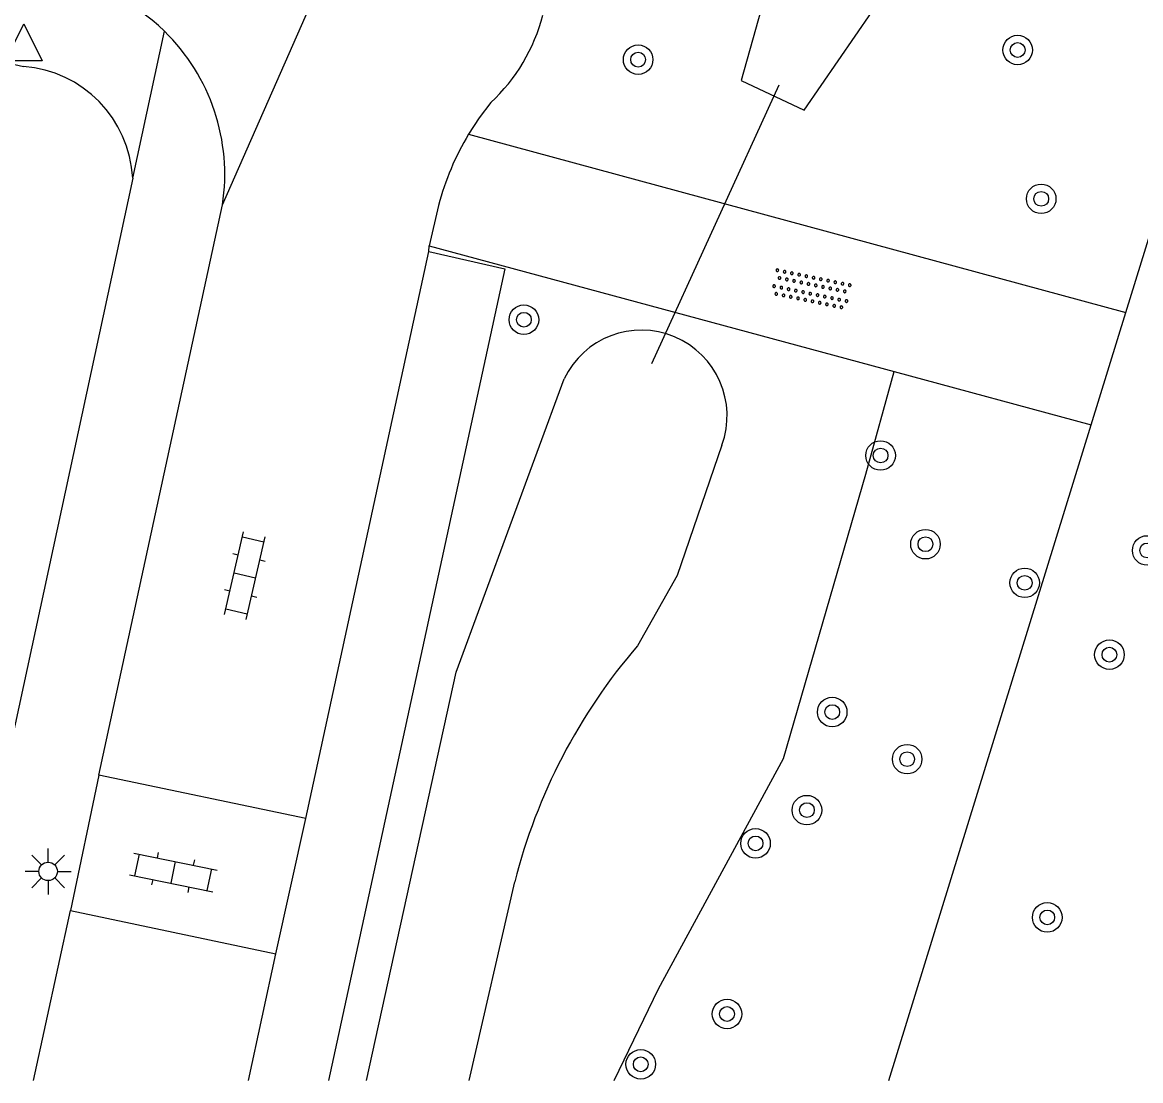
# Model space of a CAD drawing. Extents: x 130998 to 133001, y 398999 to 403002.
# Drawn here: x 131205.49 to 131235.75, y 399000 to 399028.65 of the extents above; entities that cross this region are included whole.
import ezdxf

# ---------------------------------------------------------------- set-up
doc = ezdxf.new("R2010")
doc.units = 0
for name, color, linetype in [('gg-afsc-hekwerk', 7, 'Continuous'), ('gg-knt-verharding', 7, 'Continuous'), ('gg-kntw-greppel-droge sloot', 7, 'Continuous'), ('gg-kwrk-duiker nz buis', 7, 'Continuous'), ('gt-grn-groengrens', 7, 'Continuous'), ('gt-grn-weggrens', 7, 'Continuous'), ('gt-symb-boom', 7, 'Continuous'), ('gt-symb-klinker verharding', 7, 'Continuous'), ('gt-symb-lichtmast', 7, 'Continuous'), ('gt-symb-overige verharding', 7, 'Continuous'), ('gt-symb-waterafsluiter', 7, 'Continuous')]:
    doc.layers.add(name, color=color, linetype=linetype)

# ---------------------------------------------------------------- blocks, each defined once
blk = doc.blocks.new('gt0-BOOM')
at = {"layer": 'gt-symb-boom'}
for radius in [0.4, 0.2]:
    blk.add_circle((0, 0), radius, dxfattribs=at)
blk = doc.blocks.new('gt0-KL1')
at = {"layer": 'gt-symb-klinker verharding'}
for p, q in [((-0.5, 0.3), (-0.5, 0.45)), ((0.5, 0.3), (0.5, 0.45)), ((-1.15, 0.3), (1.15, 0.3)), ((-1, -0.3), (-1, 0.3)), ((0, -0.3), (0, 0.3)), ((1, -0.3), (1, 0.3)), ((-1.15, -0.3), (1.15, -0.3)), ((-0.5, -0.45), (-0.5, -0.3)), ((0.5, -0.45), (0.5, -0.3))]:
    blk.add_line(p, q, dxfattribs=at)
blk = doc.blocks.new('gt0-OVH')
at = {"layer": 'gt-symb-overige verharding'}
for points in [[(-0.972, 0.298), (-0.967, 0.308), (-0.965, 0.319), (-0.966, 0.33), (-0.971, 0.34), (-0.978, 0.348), (-0.988, 0.353), (-0.999, 0.355), (-1.01, 0.354), (-1.02, 0.349), (-1.028, 0.342), (-1.033, 0.332), (-1.035, 0.321), (-1.034, 0.31), (-1.029, 0.3), (-1.022, 0.292), (-1.012, 0.287), (-1.001, 0.285), (-0.99, 0.286), (-0.98, 0.291)], [(-0.772, 0.298), (-0.767, 0.308), (-0.765, 0.319), (-0.766, 0.33), (-0.771, 0.34), (-0.778, 0.348), (-0.788, 0.353), (-0.799, 0.355), (-0.81, 0.354), (-0.82, 0.349), (-0.828, 0.342), (-0.833, 0.332), (-0.835, 0.321), (-0.834, 0.31), (-0.829, 0.3), (-0.822, 0.292), (-0.812, 0.287), (-0.801, 0.285), (-0.79, 0.286), (-0.78, 0.291)], [(-0.572, 0.298), (-0.567, 0.308), (-0.565, 0.319), (-0.566, 0.33), (-0.571, 0.34), (-0.578, 0.348), (-0.588, 0.353), (-0.599, 0.355), (-0.61, 0.354), (-0.62, 0.349), (-0.628, 0.342), (-0.633, 0.332), (-0.635, 0.321), (-0.634, 0.31), (-0.629, 0.3), (-0.622, 0.292), (-0.612, 0.287), (-0.601, 0.285), (-0.59, 0.286), (-0.58, 0.291)], [(-0.372, 0.298), (-0.367, 0.308), (-0.365, 0.319), (-0.366, 0.33), (-0.371, 0.34), (-0.378, 0.348), (-0.388, 0.353), (-0.399, 0.355), (-0.41, 0.354), (-0.42, 0.349), (-0.428, 0.342), (-0.433, 0.332), (-0.435, 0.321), (-0.434, 0.31), (-0.429, 0.3), (-0.422, 0.292), (-0.412, 0.287), (-0.401, 0.285), (-0.39, 0.286), (-0.38, 0.291)], [(-0.172, 0.298), (-0.167, 0.308), (-0.165, 0.319), (-0.166, 0.33), (-0.171, 0.34), (-0.178, 0.348), (-0.188, 0.353), (-0.199, 0.355), (-0.21, 0.354), (-0.22, 0.349), (-0.228, 0.342), (-0.233, 0.332), (-0.235, 0.321), (-0.234, 0.31), (-0.229, 0.3), (-0.222, 0.292), (-0.212, 0.287), (-0.201, 0.285), (-0.19, 0.286), (-0.18, 0.291)], [(0.028, 0.298), (0.033, 0.308), (0.035, 0.319), (0.034, 0.33), (0.029, 0.34), (0.022, 0.348), (0.012, 0.353), (0.001, 0.355), (-0.01, 0.354), (-0.02, 0.349), (-0.028, 0.342), (-0.033, 0.332), (-0.035, 0.321), (-0.034, 0.31), (-0.029, 0.3), (-0.022, 0.292), (-0.012, 0.287), (-0.001, 0.285), (0.01, 0.286), (0.02, 0.291)], [(0.228, 0.298), (0.233, 0.308), (0.235, 0.319), (0.234, 0.33), (0.229, 0.34), (0.222, 0.348), (0.212, 0.353), (0.201, 0.355), (0.19, 0.354), (0.18, 0.349), (0.172, 0.342), (0.167, 0.332), (0.165, 0.321), (0.166, 0.31), (0.171, 0.3), (0.178, 0.292), (0.188, 0.287), (0.199, 0.285), (0.21, 0.286), (0.22, 0.291)], [(0.428, 0.298), (0.433, 0.308), (0.435, 0.319), (0.434, 0.33), (0.429, 0.34), (0.422, 0.348), (0.412, 0.353), (0.401, 0.355), (0.39, 0.354), (0.38, 0.349), (0.372, 0.342), (0.367, 0.332), (0.365, 0.321), (0.366, 0.31), (0.371, 0.3), (0.378, 0.292), (0.388, 0.287), (0.399, 0.285), (0.41, 0.286), (0.42, 0.291)], [(0.628, 0.298), (0.633, 0.308), (0.635, 0.319), (0.634, 0.33), (0.629, 0.34), (0.622, 0.348), (0.612, 0.353), (0.601, 0.355), (0.59, 0.354), (0.58, 0.349), (0.572, 0.342), (0.567, 0.332), (0.565, 0.321), (0.566, 0.31), (0.571, 0.3), (0.578, 0.292), (0.588, 0.287), (0.599, 0.285), (0.61, 0.286), (0.62, 0.291)], [(0.828, 0.298), (0.833, 0.308), (0.835, 0.319), (0.834, 0.33), (0.829, 0.34), (0.822, 0.348), (0.812, 0.353), (0.801, 0.355), (0.79, 0.354), (0.78, 0.349), (0.772, 0.342), (0.767, 0.332), (0.765, 0.321), (0.766, 0.31), (0.771, 0.3), (0.778, 0.292), (0.788, 0.287), (0.799, 0.285), (0.81, 0.286), (0.82, 0.291)], [(1.028, 0.298), (1.033, 0.308), (1.035, 0.319), (1.034, 0.33), (1.029, 0.34), (1.022, 0.348), (1.012, 0.353), (1.001, 0.355), (0.99, 0.354), (0.98, 0.349), (0.972, 0.342), (0.967, 0.332), (0.965, 0.321), (0.966, 0.31), (0.971, 0.3), (0.978, 0.292), (0.988, 0.287), (0.999, 0.285), (1.01, 0.286), (1.02, 0.291)], [(-0.872, 0.106), (-0.867, 0.116), (-0.865, 0.126), (-0.866, 0.137), (-0.871, 0.147), (-0.878, 0.156), (-0.888, 0.161), (-0.899, 0.163), (-0.91, 0.162), (-0.92, 0.157), (-0.928, 0.15), (-0.933, 0.14), (-0.935, 0.129), (-0.934, 0.118), (-0.929, 0.108), (-0.922, 0.1), (-0.912, 0.095), (-0.901, 0.092), (-0.89, 0.094), (-0.88, 0.098)], [(-0.672, 0.106), (-0.667, 0.116), (-0.665, 0.126), (-0.666, 0.137), (-0.671, 0.147), (-0.678, 0.156), (-0.688, 0.161), (-0.699, 0.163), (-0.71, 0.162), (-0.72, 0.157), (-0.728, 0.15), (-0.733, 0.14), (-0.735, 0.129), (-0.734, 0.118), (-0.729, 0.108), (-0.722, 0.1), (-0.712, 0.095), (-0.701, 0.092), (-0.69, 0.094), (-0.68, 0.098)], [(-0.472, 0.106), (-0.467, 0.116), (-0.465, 0.126), (-0.466, 0.137), (-0.471, 0.147), (-0.478, 0.156), (-0.488, 0.161), (-0.499, 0.163), (-0.51, 0.162), (-0.52, 0.157), (-0.528, 0.15), (-0.533, 0.14), (-0.535, 0.129), (-0.534, 0.118), (-0.529, 0.108), (-0.522, 0.1), (-0.512, 0.095), (-0.501, 0.092), (-0.49, 0.094), (-0.48, 0.098)], [(-0.272, 0.106), (-0.267, 0.116), (-0.265, 0.126), (-0.266, 0.137), (-0.271, 0.147), (-0.278, 0.156), (-0.288, 0.161), (-0.299, 0.163), (-0.31, 0.162), (-0.32, 0.157), (-0.328, 0.15), (-0.333, 0.14), (-0.335, 0.129), (-0.334, 0.118), (-0.329, 0.108), (-0.322, 0.1), (-0.312, 0.095), (-0.301, 0.092), (-0.29, 0.094), (-0.28, 0.098)], [(-0.072, 0.106), (-0.067, 0.116), (-0.065, 0.126), (-0.066, 0.137), (-0.071, 0.147), (-0.078, 0.156), (-0.088, 0.161), (-0.099, 0.163), (-0.11, 0.162), (-0.12, 0.157), (-0.128, 0.15), (-0.133, 0.14), (-0.135, 0.129), (-0.134, 0.118), (-0.129, 0.108), (-0.122, 0.1), (-0.112, 0.095), (-0.101, 0.092), (-0.09, 0.094), (-0.08, 0.098)], [(0.128, 0.106), (0.133, 0.116), (0.135, 0.126), (0.134, 0.137), (0.129, 0.147), (0.122, 0.156), (0.112, 0.161), (0.101, 0.163), (0.09, 0.162), (0.08, 0.157), (0.072, 0.15), (0.067, 0.14), (0.065, 0.129), (0.066, 0.118), (0.071, 0.108), (0.078, 0.1), (0.088, 0.095), (0.099, 0.092), (0.11, 0.094), (0.12, 0.098)], [(0.328, 0.106), (0.333, 0.116), (0.335, 0.126), (0.334, 0.137), (0.329, 0.147), (0.322, 0.156), (0.312, 0.161), (0.301, 0.163), (0.29, 0.162), (0.28, 0.157), (0.272, 0.15), (0.267, 0.14), (0.265, 0.129), (0.266, 0.118), (0.271, 0.108), (0.278, 0.1), (0.288, 0.095), (0.299, 0.092), (0.31, 0.094), (0.32, 0.098)], [(0.528, 0.106), (0.533, 0.116), (0.535, 0.126), (0.534, 0.137), (0.529, 0.147), (0.522, 0.156), (0.512, 0.161), (0.501, 0.163), (0.49, 0.162), (0.48, 0.157), (0.472, 0.15), (0.467, 0.14), (0.465, 0.129), (0.466, 0.118), (0.471, 0.108), (0.478, 0.1), (0.488, 0.095), (0.499, 0.092), (0.51, 0.094), (0.52, 0.098)], [(0.728, 0.106), (0.733, 0.116), (0.735, 0.126), (0.734, 0.137), (0.729, 0.147), (0.722, 0.156), (0.712, 0.161), (0.701, 0.163), (0.69, 0.162), (0.68, 0.157), (0.672, 0.15), (0.667, 0.14), (0.665, 0.129), (0.666, 0.118), (0.671, 0.108), (0.678, 0.1), (0.688, 0.095), (0.699, 0.092), (0.71, 0.094), (0.72, 0.098)], [(0.928, 0.106), (0.933, 0.116), (0.935, 0.126), (0.934, 0.137), (0.929, 0.147), (0.922, 0.156), (0.912, 0.161), (0.901, 0.163), (0.89, 0.162), (0.88, 0.157), (0.872, 0.15), (0.867, 0.14), (0.865, 0.129), (0.866, 0.118), (0.871, 0.108), (0.878, 0.1), (0.888, 0.095), (0.899, 0.092), (0.91, 0.094), (0.92, 0.098)], [(-0.972, -0.142), (-0.967, -0.132), (-0.965, -0.121), (-0.966, -0.11), (-0.971, -0.1), (-0.978, -0.092), (-0.988, -0.087), (-0.999, -0.085), (-1.01, -0.086), (-1.02, -0.091), (-1.028, -0.098), (-1.033, -0.108), (-1.035, -0.119), (-1.034, -0.13), (-1.029, -0.14), (-1.022, -0.148), (-1.012, -0.153), (-1.001, -0.155), (-0.99, -0.154), (-0.98, -0.149)], [(-0.872, -0.334), (-0.867, -0.324), (-0.865, -0.314), (-0.866, -0.303), (-0.871, -0.293), (-0.878, -0.284), (-0.888, -0.279), (-0.899, -0.277), (-0.91, -0.278), (-0.92, -0.283), (-0.928, -0.29), (-0.933, -0.3), (-0.935, -0.311), (-0.934, -0.322), (-0.929, -0.332), (-0.922, -0.34), (-0.912, -0.345), (-0.901, -0.348), (-0.89, -0.346), (-0.88, -0.342)], [(-0.772, -0.142), (-0.767, -0.132), (-0.765, -0.121), (-0.766, -0.11), (-0.771, -0.1), (-0.778, -0.092), (-0.788, -0.087), (-0.799, -0.085), (-0.81, -0.086), (-0.82, -0.091), (-0.828, -0.098), (-0.833, -0.108), (-0.835, -0.119), (-0.834, -0.13), (-0.829, -0.14), (-0.822, -0.148), (-0.812, -0.153), (-0.801, -0.155), (-0.79, -0.154), (-0.78, -0.149)], [(-0.672, -0.334), (-0.667, -0.324), (-0.665, -0.314), (-0.666, -0.303), (-0.671, -0.293), (-0.678, -0.284), (-0.688, -0.279), (-0.699, -0.277), (-0.71, -0.278), (-0.72, -0.283), (-0.728, -0.29), (-0.733, -0.3), (-0.735, -0.311), (-0.734, -0.322), (-0.729, -0.332), (-0.722, -0.34), (-0.712, -0.345), (-0.701, -0.348), (-0.69, -0.346), (-0.68, -0.342)], [(-0.572, -0.142), (-0.567, -0.132), (-0.565, -0.121), (-0.566, -0.11), (-0.571, -0.1), (-0.578, -0.092), (-0.588, -0.087), (-0.599, -0.085), (-0.61, -0.086), (-0.62, -0.091), (-0.628, -0.098), (-0.633, -0.108), (-0.635, -0.119), (-0.634, -0.13), (-0.629, -0.14), (-0.622, -0.148), (-0.612, -0.153), (-0.601, -0.155), (-0.59, -0.154), (-0.58, -0.149)], [(-0.472, -0.334), (-0.467, -0.324), (-0.465, -0.314), (-0.466, -0.303), (-0.471, -0.293), (-0.478, -0.284), (-0.488, -0.279), (-0.499, -0.277), (-0.51, -0.278), (-0.52, -0.283), (-0.528, -0.29), (-0.533, -0.3), (-0.535, -0.311), (-0.534, -0.322), (-0.529, -0.332), (-0.522, -0.34), (-0.512, -0.345), (-0.501, -0.348), (-0.49, -0.346), (-0.48, -0.342)], [(-0.372, -0.142), (-0.367, -0.132), (-0.365, -0.121), (-0.366, -0.11), (-0.371, -0.1), (-0.378, -0.092), (-0.388, -0.087), (-0.399, -0.085), (-0.41, -0.086), (-0.42, -0.091), (-0.428, -0.098), (-0.433, -0.108), (-0.435, -0.119), (-0.434, -0.13), (-0.429, -0.14), (-0.422, -0.148), (-0.412, -0.153), (-0.401, -0.155), (-0.39, -0.154), (-0.38, -0.149)], [(-0.272, -0.334), (-0.267, -0.324), (-0.265, -0.314), (-0.266, -0.303), (-0.271, -0.293), (-0.278, -0.284), (-0.288, -0.279), (-0.299, -0.277), (-0.31, -0.278), (-0.32, -0.283), (-0.328, -0.29), (-0.333, -0.3), (-0.335, -0.311), (-0.334, -0.322), (-0.329, -0.332), (-0.322, -0.34), (-0.312, -0.345), (-0.301, -0.348), (-0.29, -0.346), (-0.28, -0.342)], [(-0.172, -0.142), (-0.167, -0.132), (-0.165, -0.121), (-0.166, -0.11), (-0.171, -0.1), (-0.178, -0.092), (-0.188, -0.087), (-0.199, -0.085), (-0.21, -0.086), (-0.22, -0.091), (-0.228, -0.098), (-0.233, -0.108), (-0.235, -0.119), (-0.234, -0.13), (-0.229, -0.14), (-0.222, -0.148), (-0.212, -0.153), (-0.201, -0.155), (-0.19, -0.154), (-0.18, -0.149)], [(-0.072, -0.334), (-0.067, -0.324), (-0.065, -0.314), (-0.066, -0.303), (-0.071, -0.293), (-0.078, -0.284), (-0.088, -0.279), (-0.099, -0.277), (-0.11, -0.278), (-0.12, -0.283), (-0.128, -0.29), (-0.133, -0.3), (-0.135, -0.311), (-0.134, -0.322), (-0.129, -0.332), (-0.122, -0.34), (-0.112, -0.345), (-0.101, -0.348), (-0.09, -0.346), (-0.08, -0.342)], [(0.028, -0.142), (0.033, -0.132), (0.035, -0.121), (0.034, -0.11), (0.029, -0.1), (0.022, -0.092), (0.012, -0.087), (0.001, -0.085), (-0.01, -0.086), (-0.02, -0.091), (-0.028, -0.098), (-0.033, -0.108), (-0.035, -0.119), (-0.034, -0.13), (-0.029, -0.14), (-0.022, -0.148), (-0.012, -0.153), (-0.001, -0.155), (0.01, -0.154), (0.02, -0.149)], [(0.128, -0.334), (0.133, -0.324), (0.135, -0.314), (0.134, -0.303), (0.129, -0.293), (0.122, -0.284), (0.112, -0.279), (0.101, -0.277), (0.09, -0.278), (0.08, -0.283), (0.072, -0.29), (0.067, -0.3), (0.065, -0.311), (0.066, -0.322), (0.071, -0.332), (0.078, -0.34), (0.088, -0.345), (0.099, -0.348), (0.11, -0.346), (0.12, -0.342)], [(0.228, -0.142), (0.233, -0.132), (0.235, -0.121), (0.234, -0.11), (0.229, -0.1), (0.222, -0.092), (0.212, -0.087), (0.201, -0.085), (0.19, -0.086), (0.18, -0.091), (0.172, -0.098), (0.167, -0.108), (0.165, -0.119), (0.166, -0.13), (0.171, -0.14), (0.178, -0.148), (0.188, -0.153), (0.199, -0.155), (0.21, -0.154), (0.22, -0.149)], [(0.328, -0.334), (0.333, -0.324), (0.335, -0.314), (0.334, -0.303), (0.329, -0.293), (0.322, -0.284), (0.312, -0.279), (0.301, -0.277), (0.29, -0.278), (0.28, -0.283), (0.272, -0.29), (0.267, -0.3), (0.265, -0.311), (0.266, -0.322), (0.271, -0.332), (0.278, -0.34), (0.288, -0.345), (0.299, -0.348), (0.31, -0.346), (0.32, -0.342)], [(0.428, -0.142), (0.433, -0.132), (0.435, -0.121), (0.434, -0.11), (0.429, -0.1), (0.422, -0.092), (0.412, -0.087), (0.401, -0.085), (0.39, -0.086), (0.38, -0.091), (0.372, -0.098), (0.367, -0.108), (0.365, -0.119), (0.366, -0.13), (0.371, -0.14), (0.378, -0.148), (0.388, -0.153), (0.399, -0.155), (0.41, -0.154), (0.42, -0.149)], [(0.528, -0.334), (0.533, -0.324), (0.535, -0.314), (0.534, -0.303), (0.529, -0.293), (0.522, -0.284), (0.512, -0.279), (0.501, -0.277), (0.49, -0.278), (0.48, -0.283), (0.472, -0.29), (0.467, -0.3), (0.465, -0.311), (0.466, -0.322), (0.471, -0.332), (0.478, -0.34), (0.488, -0.345), (0.499, -0.348), (0.51, -0.346), (0.52, -0.342)], [(0.628, -0.142), (0.633, -0.132), (0.635, -0.121), (0.634, -0.11), (0.629, -0.1), (0.622, -0.092), (0.612, -0.087), (0.601, -0.085), (0.59, -0.086), (0.58, -0.091), (0.572, -0.098), (0.567, -0.108), (0.565, -0.119), (0.566, -0.13), (0.571, -0.14), (0.578, -0.148), (0.588, -0.153), (0.599, -0.155), (0.61, -0.154), (0.62, -0.149)], [(0.728, -0.334), (0.733, -0.324), (0.735, -0.314), (0.734, -0.303), (0.729, -0.293), (0.722, -0.284), (0.712, -0.279), (0.701, -0.277), (0.69, -0.278), (0.68, -0.283), (0.672, -0.29), (0.667, -0.3), (0.665, -0.311), (0.666, -0.322), (0.671, -0.332), (0.678, -0.34), (0.688, -0.345), (0.699, -0.348), (0.71, -0.346), (0.72, -0.342)], [(0.828, -0.142), (0.833, -0.132), (0.835, -0.121), (0.834, -0.11), (0.829, -0.1), (0.822, -0.092), (0.812, -0.087), (0.801, -0.085), (0.79, -0.086), (0.78, -0.091), (0.772, -0.098), (0.767, -0.108), (0.765, -0.119), (0.766, -0.13), (0.771, -0.14), (0.778, -0.148), (0.788, -0.153), (0.799, -0.155), (0.81, -0.154), (0.82, -0.149)], [(0.928, -0.334), (0.933, -0.324), (0.935, -0.314), (0.934, -0.303), (0.929, -0.293), (0.922, -0.284), (0.912, -0.279), (0.901, -0.277), (0.89, -0.278), (0.88, -0.283), (0.872, -0.29), (0.867, -0.3), (0.865, -0.311), (0.866, -0.322), (0.871, -0.332), (0.878, -0.34), (0.888, -0.345), (0.899, -0.348), (0.91, -0.346), (0.92, -0.342)], [(1.028, -0.142), (1.033, -0.132), (1.035, -0.121), (1.034, -0.11), (1.029, -0.1), (1.022, -0.092), (1.012, -0.087), (1.001, -0.085), (0.99, -0.086), (0.98, -0.091), (0.972, -0.098), (0.967, -0.108), (0.965, -0.119), (0.966, -0.13), (0.971, -0.14), (0.978, -0.148), (0.988, -0.153), (0.999, -0.155), (1.01, -0.154), (1.02, -0.149)]]:
    blk.add_lwpolyline(points, close=True, dxfattribs=at)
blk = doc.blocks.new('gt0-WAFSL')
at = {"layer": 'gt-symb-waterafsluiter'}
for p, q in [((-0.5, -0.333), (0, 0.667)), ((0, 0.667), (0.5, -0.333)), ((0.5, -0.333), (-0.5, -0.333))]:
    blk.add_line(p, q, dxfattribs=at)
blk = doc.blocks.new('gt0-LMAST')
at = {"layer": 'gt-symb-lichtmast'}
for p, q in [((-0.005, 0.246), (-0.005, 0.621)), ((-0.182, 0.173), (-0.447, 0.438)), ((0.172, 0.173), (0.437, 0.438)), ((-0.255, -0.004), (-0.63, -0.004)), ((-0.182, -0.181), (-0.447, -0.446)), ((-0.005, -0.254), (-0.005, -0.629)), ((0.437, -0.446), (0.172, -0.181)), ((0.245, -0.004), (0.62, -0.004))]:
    blk.add_line(p, q, dxfattribs=at)
blk.add_circle((-0.005, -0.004), 0.25, dxfattribs=at)

msp = doc.modelspace()

# ---------------------------------------------------------------- linework, layer by layer
at = {"layer": 'gg-afsc-hekwerk'}
for p, q in [((131235.355, 399020.8), (131238.318, 399030.42)), ((131234.417, 399017.757), (131235.355, 399020.8)), ((131228.943, 399000), (131234.417, 399017.757))]:
    msp.add_line(p, q, dxfattribs=at)
at = {"layer": 'gg-knt-verharding'}
for p, q in [((131201.463, 399028.37), (131205.516, 399027.463)), ((131217.565, 399025.626), (131235.355, 399020.8)), ((131207.56, 399008.274), (131210.905, 399023.713)), ((131216.753, 399023.7), (131216.498, 399022.6)), ((131213.158, 399007.098), (131216.485, 399022.449)), ((131216.485, 399022.449), (131216.498, 399022.6)), ((131216.498, 399022.6), (131229.082, 399019.199)), ((131229.082, 399019.199), (131234.417, 399017.757)), ((131207.56, 399008.274), (131206.791, 399004.609)), ((131213.158, 399007.098), (131207.56, 399008.274)), ((131212.351, 399003.435), (131213.158, 399007.098)), ((131205.793, 399000), (131206.791, 399004.609)), ((131206.791, 399004.609), (131212.351, 399003.435)), ((131211.607, 399000), (131212.351, 399003.435))]:
    msp.add_line(p, q, dxfattribs=at)
for points in [[(131218.164, 399026.484), (131217.849, 399026.066), (131217.565, 399025.626)], [(131208.476, 399024.44), (131204.942, 399008.022), (131197.626, 399009.575)], [(131216.485, 399022.449), (131218.549, 399021.981), (131213.777, 399000)]]:
    msp.add_lwpolyline(points, dxfattribs=at)
for centre, radius, start, end in [((131205.543, 399024.532), 5.426, 45.7082, 83.3017), ((131214.874, 399030.046), 4.849, 312.7231, 345.7557), ((131205.54, 399024.533), 5.427, 351.3063, 45.6805), ((131205.272, 399024.263), 3.209, 3.162, 85.6314), ((131223.932, 399021.808), 7.424, 149.0475, 165.232)]:
    msp.add_arc(centre, radius, start, end, dxfattribs=at)
at = {"layer": 'gg-kntw-greppel-droge sloot'}
msp.add_line((131217.582, 399000), (131218.813, 399005.382), dxfattribs=at)
for points in [[(131228.966, 399041.409), (131224.939, 399027.084), (131226.648, 399026.275), (131229.411, 399030.293), (131232.56, 399036.575), (131233.456, 399041.122)], [(131214.799, 399000), (131217.226, 399011.06), (131220.151, 399019)], [(131224.419, 399017.205), (131223.208, 399013.678), (131222.138, 399011.774)]]:
    msp.add_lwpolyline(points, dxfattribs=at)
for centre, radius, start, end in [((131222.243, 399018.002), 2.318, 339.887, 154.4925), ((131234.055, 399001.514), 15.725, 139.2738, 165.7609)]:
    msp.add_arc(centre, radius, start, end, dxfattribs=at)
at = {"layer": 'gg-kwrk-duiker nz buis'}
msp.add_line((131225.96, 399026.956), (131222.515, 399019.408), dxfattribs=at)
at = {"layer": 'gt-grn-groengrens'}
msp.add_lwpolyline([(131221.504, 399000), (131222.704, 399002.489), (131226.091, 399008.724), (131228.319, 399016.419), (131229.082, 399019.199)], dxfattribs=at)
at = {"layer": 'gt-grn-weggrens'}
for p, q in [((131210.905, 399023.713), (131215.322, 399033.752)), ((131208.476, 399024.44), (131209.332, 399028.416))]:
    msp.add_line(p, q, dxfattribs=at)

# ---------------------------------------------------------------- block references
at = {"layer": 'gt-symb-boom'}
for p in [(131232.425, 399027.906), (131222.154, 399027.645), (131233.063, 399023.877), (131219.062, 399020.603), (131228.716, 399016.927), (131229.931, 399014.525), (131235.931, 399014.356), (131232.617, 399013.479), (131234.91, 399011.534), (131227.407, 399009.98), (131229.436, 399008.704), (131226.722, 399007.325), (131225.332, 399006.424), (131233.227, 399004.42), (131224.56, 399001.804), (131222.225, 399000.443)]:
    msp.add_blockref('gt0-BOOM', p, dxfattribs=at)
at = {"layer": 'gt-symb-klinker verharding'}
for p, rotation in [((131211.509, 399013.675), 76.93666266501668), ((131209.574, 399005.639), -11.534620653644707)]:
    msp.add_blockref('gt0-KL1', p, dxfattribs=dict(at, rotation=rotation))
at = {"layer": 'gt-symb-lichtmast'}
msp.add_blockref('gt0-LMAST', (131206.191, 399005.669), dxfattribs=at)
at = {"layer": 'gt-symb-overige verharding', "rotation": -11.658401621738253}
msp.add_blockref('gt0-OVH', (131226.838, 399021.427), dxfattribs=at)
at = {"layer": 'gt-symb-waterafsluiter'}
msp.add_blockref('gt0-WAFSL', (131205.528, 399027.95), dxfattribs=at)

doc.saveas('drawing.dxf')
